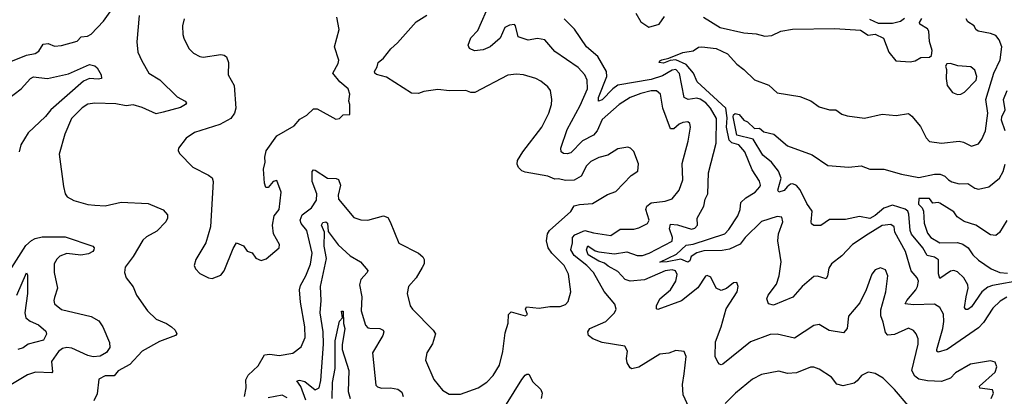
# Model space of a CAD drawing. Extents: x 1245432 to 1420865, y 606325 to 671314.
# Tile 266 of 382: x 1363196 to 1368823, y 638927 to 641081. Entities that reach past the tile are written whole.
import ezdxf

# ---------------------------------------------------------------- set-up
doc = ezdxf.new("R2010")
doc.units = 0

msp = doc.modelspace()

# ---------------------------------------------------------------- linework, layer by layer
at = {"layer": '0CON20XD'}
for points in [[(1367020.4, 638865), (1366986.9, 638935), (1366983.1, 638995), (1366993.8, 639056.2), (1367005.6, 639155), (1366993.6, 639183.6), (1366945, 639188), (1366906.8, 639173.2), (1366855, 639167.8), (1366735, 639093.8), (1366695, 639084.2), (1366685, 639090), (1366667.9, 639117.9), (1366663, 639143), (1366669.4, 639185), (1366653.6, 639213.6), (1366525, 639234.7), (1366470.8, 639255), (1366447.5, 639275), (1366443.8, 639295), (1366453.8, 639315), (1366545, 639354.5), (1366595, 639404.5), (1366605.6, 639425.6), (1366596.7, 639453.3), (1366536.1, 639526.1), (1366474.6, 639635), (1366437.5, 639675), (1366365, 639732.1), (1366345.3, 639765), (1366356.1, 639805), (1366356, 639835), (1366369, 639851), (1366425, 639874.1), (1366475, 639860.7), (1366575, 639845.6), (1366628.2, 639881.8), (1366705, 639881.8), (1366735, 639889.4), (1366783.3, 639915), (1366794.4, 639935), (1366774.7, 639995), (1366779.6, 640015), (1366805, 640032.9), (1366885, 640042.1), (1366925, 640056.9), (1366965.2, 640104.8), (1366986.4, 640165), (1366981.5, 640258.5), (1367015.9, 640385), (1367030.4, 640465), (1367025, 640487.5), (1367015, 640495.5), (1366985, 640492.5), (1366965, 640483.6), (1366935, 640455.7), (1366915, 640455.7), (1366871.5, 640575), (1366858.9, 640655), (1366835, 640673.5), (1366805, 640674.6), (1366745, 640659.1), (1366685.7, 640635), (1366621.5, 640595), (1366525, 640510.4), (1366495.3, 640445), (1366475, 640419.3), (1366412.3, 640387.7), (1366345, 640319.6), (1366325, 640312.9), (1366304.6, 640314.6), (1366291.4, 640325), (1366288.5, 640345), (1366325, 640452.5), (1366399.3, 640590.7), (1366440.4, 640685), (1366439.1, 640735), (1366426.7, 640765), (1366387.6, 640807.6), (1366255, 640899.2), (1366197.5, 640965), (1366155, 640972.6), (1366102.5, 640962.5), (1366045, 640982), (1366030, 641045), (1366023.2, 641053.2), (1365995, 641049.3), (1365968.1, 641035), (1365941.1, 640975), (1365884.3, 640925), (1365845, 640907.5), (1365795, 640903.1), (1365765.8, 640915), (1365759.4, 640935), (1365774.2, 640975.8), (1365815, 641018), (1365885, 641178.1)], [(1363145, 640841.4), (1363235, 640877.9), (1363285, 640887.5), (1363305, 640900.6), (1363329.4, 640940.6), (1363357.5, 640945), (1363395, 640930), (1363435, 640932), (1363525, 640958.6), (1363548, 640982), (1363583.2, 640986.8), (1363605, 640997.5), (1363675, 641071.5), (1363721.8, 641138.2)], [(1363877.9, 641105), (1363864.5, 640954.5), (1363871.4, 640895), (1363893.1, 640845), (1363934.7, 640774.7), (1363997.1, 640737.1), (1364095, 640639.4), (1364141.2, 640615), (1364148.8, 640605), (1364143.8, 640595), (1364115, 640578.2), (1364015, 640551.1), (1363975, 640542.1), (1363895, 640578.1), (1363845, 640592.7), (1363805, 640588.8), (1363745, 640599.3), (1363625, 640603.6), (1363585, 640596.5), (1363553.5, 640576.5), (1363491.5, 640515), (1363453.6, 640425), (1363420.9, 640310.9), (1363445.8, 640125.8), (1363455.8, 640085), (1363467.1, 640067.1), (1363505, 640047.1), (1363585, 640022.9), (1363625, 640018.9), (1363685, 640016), (1363775, 640037.5), (1363929.1, 640029.1), (1364015, 639992.9), (1364040, 639965), (1364041.1, 639945), (1364031.9, 639925), (1363978.9, 639871.1), (1363920.7, 639839.3), (1363900.1, 639819.9), (1363844.6, 639725.4), (1363799.2, 639665), (1363794.3, 639635), (1363804.5, 639604.5), (1363845, 639552), (1363864.2, 639505), (1363925.4, 639415.4), (1363975, 639367.1), (1364035, 639343.3), (1364064, 639325), (1364084, 639305), (1364093.8, 639285), (1364086.7, 639275), (1363995, 639239.6), (1363895.6, 639185), (1363825, 639107.8), (1363758.1, 639071.9), (1363735.9, 639044.1), (1363685, 639043.5), (1363647.5, 639025), (1363638.3, 638941.7), (1363618.7, 638901.3)], [(1364135.8, 641085), (1364127.1, 641045), (1364127.5, 640995), (1364134, 640975), (1364162, 640915), (1364188.3, 640888.3), (1364225, 640869.2), (1364245, 640865.8), (1364345, 640880.8), (1364365, 640878), (1364378.1, 640868.1), (1364390, 640835), (1364388, 640765), (1364420.8, 640705), (1364431.4, 640575), (1364424.2, 640545), (1364402, 640515), (1364339.7, 640480.3), (1364195, 640436), (1364146.8, 640403.2), (1364103.8, 640345), (1364101.7, 640331.7), (1364110, 640315), (1364185, 640236.2), (1364275, 640192), (1364295.8, 640175.8), (1364302, 640155), (1364285.7, 639895), (1364259.2, 639805), (1364201.7, 639708.3), (1364192.5, 639675), (1364200, 639655), (1364225, 639630), (1364275, 639603.8), (1364295, 639600), (1364345, 639620), (1364365, 639644), (1364415, 639771.2), (1364435, 639803.8), (1364475, 639786.7), (1364495, 639757.5), (1364525, 639746.7), (1364545, 639717.5), (1364575, 639702.5), (1364605, 639712.5), (1364678, 639775), (1364680.8, 639795), (1364646.8, 639856.8), (1364640.6, 639905), (1364650.4, 639959.6), (1364677.8, 639995), (1364690, 640095), (1364665, 640160), (1364645, 640155.7), (1364615, 640121.1), (1364601.7, 640121.7), (1364594.6, 640145), (1364588.6, 640225), (1364598.8, 640265), (1364596, 640295), (1364605, 640330), (1364665, 640416.2), (1364765, 640474), (1364797.6, 640512.4), (1364836, 640535), (1364875, 640570), (1364895, 640571.2), (1365001.7, 640511.7), (1365023.6, 640516.4), (1365045, 640536.2), (1365082.5, 640537.5), (1365082.5, 640595), (1365076, 640615), (1365082.5, 640655), (1365073.8, 640685), (1365025.5, 640725.5), (1364986, 640775), (1365015, 640830), (1365018.8, 640848.8), (1364994.3, 640925), (1365021.1, 641025), (1365007.5, 641095)], [(1364480, 638925), (1364490, 638975), (1364488.9, 639021.1), (1364502.2, 639047.8), (1364558, 639102), (1364595, 639163.3), (1364625, 639167.7), (1364679.3, 639160.7), (1364756.6, 639173.4), (1364805, 639208.8), (1364827.8, 639262.2), (1364826.2, 639323.8), (1364800, 639465), (1364795.4, 639535), (1364801.4, 639561.4), (1364831.6, 639615), (1364857.1, 639682.9), (1364867.4, 639745), (1364836.9, 639875), (1364804.6, 639915), (1364797.8, 639935), (1364810, 639965), (1364863.8, 640005), (1364892.4, 640047.6), (1364893.7, 640085), (1364866.9, 640155), (1364867, 640213), (1364875, 640221.2), (1364885, 640219.2), (1364954.1, 640174.1), (1365005, 640172.5), (1365017, 640167), (1365028.8, 640135), (1365015, 640077.5), (1365017.7, 640055), (1365105, 639949.4), (1365145, 639936.9), (1365185, 639933.5), (1365275, 639958.6), (1365299.3, 639949.3), (1365313.6, 639923.6), (1365363.4, 639803.4), (1365475.4, 639745.4), (1365500, 639725), (1365508.2, 639708.2), (1365506.9, 639685), (1365496.3, 639663.7), (1365461.9, 639605), (1365418.6, 639555), (1365410, 639515), (1365428.1, 639445), (1365440.6, 639425), (1365559.2, 639305), (1365572.5, 639285), (1365555, 639226.7), (1365522.5, 639175), (1365515.7, 639134.3), (1365562.1, 639022.1), (1365612.8, 638962.8), (1365649.7, 638939.7), (1365715, 638939.4), (1365816.7, 638975), (1365865, 639007.5), (1365901.4, 639045), (1365938.6, 639105), (1365957.4, 639182.6), (1365969.5, 639290.5), (1365987.5, 639345), (1365988.8, 639395), (1366005, 639410), (1366085, 639387.5), (1366097.5, 639395), (1366086.7, 639425), (1366092.3, 639437.7), (1366165, 639430.3), (1366225, 639440.3), (1366285, 639440.9), (1366315, 639451.4), (1366331.1, 639468.9), (1366345.5, 639525), (1366332, 639625), (1366307.3, 639675), (1366237.1, 639745), (1366216.2, 639775), (1366207.1, 639815), (1366211.5, 639855), (1366224.3, 639875.7), (1366345, 639984.5), (1366365, 640015.8), (1366395, 640024.3), (1366470.3, 640029.7), (1366555, 640080), (1366602.2, 640097.8), (1366690.3, 640189.7), (1366728, 640215), (1366733, 640257), (1366705, 640327.5), (1366687.5, 640345), (1366670.7, 640350.7), (1366615, 640342), (1366556.7, 640305), (1366505, 640293.1), (1366460.2, 640269.8), (1366435.6, 640245), (1366405, 640185.7), (1366365, 640162.5), (1366315, 640160), (1366275, 640169.6), (1366255, 640168.2), (1366215, 640186.1), (1366085, 640207.9), (1366065, 640216.5), (1366046.5, 640235), (1366039.5, 640255), (1366041.5, 640275), (1366070.5, 640325), (1366180, 640465), (1366219.5, 640545), (1366235.6, 640595), (1366237.8, 640625), (1366228.9, 640675), (1366215, 640695.8), (1366175, 640728.6), (1366145, 640744.4), (1366075, 640765.6), (1366035, 640768.1), (1365985, 640762.9), (1365796.7, 640665), (1365773.7, 640663.7), (1365745, 640675.8), (1365653.2, 640673.2), (1365585, 640680.6), (1365505, 640669.4), (1365475, 640658.6), (1365435, 640661.1), (1365291.9, 640751.9), (1365235, 640767.1), (1365224.7, 640774.7), (1365223.3, 640785), (1365239.1, 640810.9), (1365244.5, 640835.5), (1365275, 640860), (1365316.1, 640913.9), (1365355, 640947.5), (1365460.9, 641069.1), (1365523, 641107)], [(1366717.5, 641117.5), (1366745, 641067.5), (1366791.7, 641038.3), (1366850.8, 641055), (1366881.1, 641098.9)], [(1367104.7, 641094.7), (1367200, 641035), (1367335, 641004.5), (1367405, 641000), (1367455, 640985.7), (1367495, 640989.4), (1367546.7, 641015), (1367613, 641027), (1367855, 641030.6), (1368000.5, 641020.5), (1368045, 640992), (1368085, 640998), (1368132.5, 640975), (1368163.8, 640895), (1368202.5, 640845), (1368285, 640840), (1368313.9, 640846.1), (1368345.9, 640864.1), (1368395, 640866.7), (1368407.5, 640875), (1368410, 640905), (1368395.7, 640955.7), (1368392.5, 641015), (1368385, 641027.8), (1368341.2, 641055), (1368338.8, 641065), (1368352.2, 641087.8)], [(1368747.5, 638915), (1368760.6, 638945), (1368755, 638963.8), (1368683, 638973), (1368680.8, 638985), (1368771.4, 639065), (1368779.6, 639095), (1368771.9, 639121.9), (1368745, 639129.5), (1368629.6, 639110.4), (1368545, 639061.1), (1368515, 639031.4), (1368465, 639011.9), (1368385, 639015.6), (1368335, 639025.7), (1368311.8, 639041.8), (1368295.3, 639075), (1368330.8, 639225), (1368330.5, 639255), (1368319.4, 639285), (1368303.6, 639303.6), (1368275, 639317.1), (1368195, 639280.8), (1368157.1, 639277.1), (1368145, 639291.2), (1368130.1, 639350.1), (1368117.7, 639387.7), (1368117.9, 639422.1), (1368146.5, 639525), (1368157.3, 639615), (1368145, 639650.8), (1368115, 639661.4), (1368085, 639649.2), (1368065.4, 639624.6), (1368033.7, 639536.3), (1367997.9, 639462.1), (1367932.2, 639385), (1367924.4, 639315), (1367905, 639289.2), (1367823.1, 639303.1), (1367765, 639338), (1367735, 639332), (1367625, 639260), (1367525, 639282.7), (1367485, 639280.9), (1367372.1, 639237.9), (1367215, 639110), (1367205, 639107.5), (1367195, 639110), (1367185, 639122.5), (1367170.6, 639155), (1367172.3, 639237.7), (1367205, 639323.8), (1367233.8, 639426.2), (1367295.6, 639525), (1367302, 639555), (1367295, 639576.7), (1367275, 639576), (1367235, 639542.5), (1367205, 639532.5), (1367176.1, 639546.1), (1367145, 639607.5), (1367125, 639617.5), (1367115, 639613.3), (1367072.5, 639547.5), (1366978, 639472), (1366842.9, 639422.9), (1366835, 639427.5), (1366834.5, 639444.5), (1366854.7, 639485), (1366914.6, 639535), (1366945.9, 639585), (1366953.2, 639623.2), (1366944.3, 639645), (1366925, 639650), (1366885, 639644.1), (1366767.3, 639592.7), (1366685, 639586.1), (1366655.5, 639595.5), (1366615, 639640), (1366559.2, 639670.8), (1366537.8, 639687.8), (1366505, 639699.3), (1366444.7, 639735), (1366435.9, 639765), (1366443.4, 639786.6), (1366485, 639758.5), (1366505, 639752.1), (1366595, 639741.3), (1366665, 639753.1), (1366725, 639731.4), (1366755, 639731.4), (1366793.5, 639745), (1366925, 639813.8), (1366926.1, 639835), (1366908.8, 639885), (1366915, 639910.5), (1366955, 639907.6), (1367035, 639882.8), (1367055, 639888.8), (1367070.5, 639905), (1367067.3, 639945), (1367105.5, 640015), (1367114.2, 640055), (1367128.6, 640085), (1367133.1, 640205), (1367177.1, 640375), (1367177.6, 640515), (1367143.5, 640575), (1367118.2, 640605), (1367085, 640626.1), (1367065, 640631.1), (1367015.7, 640624.3), (1366994.1, 640635), (1366966.6, 640773.4), (1366945, 640795.9), (1366925, 640791.4), (1366870.3, 640759.7), (1366805, 640737.8), (1366615, 640706.8), (1366585.2, 640685), (1366525, 640622.8), (1366504.1, 640614.1), (1366503.9, 640635), (1366550.8, 640755), (1366549.3, 640785), (1366499.6, 640869.6), (1366435, 640926.2), (1366365.9, 641025.9), (1366308.5, 641085)], [(1368836.9, 639493.1), (1368799.5, 639470.5), (1368758.6, 639431.4), (1368705, 639348.9), (1368675, 639317.5), (1368496.1, 639193.9), (1368445, 639178.6), (1368437.5, 639185), (1368438.2, 639195), (1368472.4, 639315), (1368478.4, 639355), (1368476, 639396), (1368455.7, 639435), (1368423.5, 639453.5), (1368305, 639449.6), (1368255.8, 639455), (1368266.2, 639475), (1368317.5, 639535), (1368327.7, 639555), (1368332.2, 639585), (1368324.4, 639605), (1368291.5, 639645), (1368257.8, 639755), (1368197.1, 639865), (1368192.9, 639895), (1368175, 639908.9), (1368125, 639903.8), (1368045.7, 639854.3), (1367955, 639794.6), (1367895, 639729.4), (1367834.7, 639685.3), (1367819.8, 639660.2), (1367813.6, 639616.4), (1367805, 639598.8), (1367755, 639612.9), (1367735, 639612.5), (1367668.6, 639555), (1367615, 639494.4), (1367505, 639448.9), (1367475.7, 639455.7), (1367465.8, 639485), (1367472.9, 639505), (1367521.5, 639568.5), (1367536.8, 639615), (1367547.8, 639695), (1367528.8, 639815), (1367533.5, 639855), (1367556.7, 639925), (1367551.4, 639951.4), (1367525, 639955.3), (1367435, 639926), (1367341.8, 639835), (1367312.7, 639797.3), (1367252.5, 639767.4), (1367211.1, 639761.1), (1367105, 639758.7), (1367065, 639747.5), (1367032.9, 639727.1), (1367025, 639701.1), (1367015, 639693.2), (1366975, 639712), (1366895.4, 639695.4), (1366854, 639694), (1366949.4, 639740.6), (1367005, 639791.4), (1367045, 639797.6), (1367225, 639856.5), (1367248.6, 639881.4), (1367300.2, 639959.8), (1367313.6, 639995), (1367317.6, 640035), (1367345, 640061.4), (1367398.8, 640095), (1367426.9, 640125), (1367430.4, 640135), (1367425, 640158), (1367381.9, 640221.9), (1367339.7, 640325), (1367305.8, 640365), (1367265, 640377.1), (1367250.9, 640390.9), (1367234.6, 640465), (1367238.5, 640518.5), (1367231.7, 640575), (1367068.5, 640725), (1367047, 640775), (1367004.2, 640824.2), (1366945, 640850), (1366912.8, 640847.2), (1366875, 640832.2), (1366851.2, 640835), (1366854.3, 640845), (1366865, 640850), (1366905, 640860), (1366985, 640892.9), (1367045, 640901.5), (1367075, 640922.5), (1367095, 640925.9), (1367176, 640915), (1367241.4, 640885), (1367295.2, 640825.2), (1367335.2, 640795.2), (1367395, 640736.5), (1367477, 640707), (1367525, 640662), (1367655, 640640.8), (1367716.7, 640616.7), (1367765, 640582.5), (1367825, 640564.2), (1367860, 640565), (1367895, 640540), (1367925, 640530.6), (1368025, 640517.8), (1368125, 640540), (1368205, 640532), (1368275, 640543.8), (1368295, 640528.8), (1368345, 640470), (1368377.3, 640405), (1368395, 640384.5), (1368465, 640373.8), (1368565.7, 640385.7), (1368590.3, 640380.3), (1368635, 640357.1), (1368675, 640370), (1368695, 640398), (1368715.3, 640445), (1368730, 640545), (1368718, 640625), (1368764.2, 640775), (1368799, 640851), (1368808.2, 640925), (1368794.6, 640964.6), (1368775, 640989.4), (1368745, 641001.2), (1368673.8, 641015), (1368660.8, 641025), (1368651.1, 641045), (1368615, 641068.9), (1368605.6, 641085)], [(1368253, 641087), (1368230.2, 641069.8), (1368185, 641058.4), (1368105, 641059.1), (1368055, 641082.5)], [(1363125, 640623.5), (1363205, 640684.6), (1363257.3, 640745), (1363275, 640754), (1363305, 640749.1), (1363355, 640744.4), (1363475, 640771.3), (1363595, 640824.3), (1363625, 640815.8), (1363638, 640805), (1363660.8, 640765), (1363663.3, 640745), (1363645, 640740), (1363595, 640744.7), (1363560.5, 640729.5), (1363374.2, 640565), (1363343.4, 640526.6), (1363245, 640432.9), (1363202.9, 640365), (1363192.3, 640325)], [(1368555, 640652.5), (1368575, 640653.8), (1368595, 640665.7), (1368662.3, 640735), (1368666.7, 640755), (1368655, 640792), (1368631.8, 640811.8), (1368557.5, 640817.5), (1368515, 640830), (1368495, 640827.5), (1368487.5, 640815), (1368493.3, 640795), (1368490, 640745), (1368496.2, 640705), (1368526.7, 640665), (1368555, 640652.5)], [(1368828.9, 640445), (1368807, 640505), (1368809.1, 640525), (1368827.7, 640565), (1368817.8, 640625), (1368840.3, 640675)], [(1368925, 639591.4), (1368755, 639561.1), (1368728.5, 639551.5), (1368695, 639523.6), (1368635, 639438.8), (1368615, 639423.6), (1368602.8, 639422.8), (1368595.6, 639435), (1368604.7, 639495), (1368616.9, 639545), (1368614.4, 639564.4), (1368592.1, 639605), (1368555, 639638.2), (1368535, 639645.5), (1368515, 639642.1), (1368455, 639600), (1368447.4, 639627.4), (1368446.7, 639706.7), (1368425, 639721.8), (1368382.4, 639732.4), (1368357.2, 639775), (1368293.3, 639853.4), (1368285.8, 639875), (1368278.2, 639968.2), (1368271, 639985), (1368257.1, 639997.1), (1368185, 640019.2), (1368135, 640002.4), (1368085, 639961), (1368055, 639944.1), (1367995, 639954.2), (1367915, 639937.3), (1367825, 639937.5), (1367775, 639902.9), (1367735, 639902.9), (1367722.2, 639912.2), (1367718.6, 639925), (1367724.5, 639985), (1367695, 640029.4), (1367657.3, 640107.3), (1367635, 640131.5), (1367615, 640141.6), (1367600.9, 640139.1), (1367582.9, 640125), (1367565, 640104.6), (1367534.5, 640094.5), (1367529.6, 640105), (1367548.5, 640175), (1367533, 640215), (1367493.3, 640265), (1367442.4, 640305), (1367387, 640397), (1367295, 640419.5), (1367272.6, 640525), (1367275, 640536.5), (1367285, 640543.4), (1367307.7, 640537.7), (1367335, 640506.4), (1367356.2, 640496.2), (1367395, 640458.8), (1367425, 640460), (1367449.3, 640439.3), (1367506, 640425), (1367585, 640359.4), (1367725, 640307.8), (1367815, 640246.9), (1367935, 640236.4), (1368005, 640244.2), (1368055, 640225.6), (1368135, 640226.2), (1368236.4, 640196.4), (1368335, 640178.1), (1368425, 640196.4), (1368456.4, 640196.4), (1368483.8, 640185), (1368503.9, 640163.9), (1368523.8, 640153.8), (1368565, 640142.2), (1368615, 640143.1), (1368655, 640116.9), (1368675, 640111.4), (1368735, 640124.2), (1368796, 640175), (1368817.6, 640212.4), (1368828.3, 640255)], [(1368837.9, 639932.1), (1368796.2, 639863.9), (1368775, 639847.1), (1368745, 639850), (1368660, 639905), (1368594.1, 639925.9), (1368553.3, 639953.3), (1368535, 639982.5), (1368455, 640031.1), (1368444.8, 640035.2), (1368415, 640031.2), (1368395, 640057.3), (1368335, 640057.5), (1368331.9, 640025), (1368353.8, 640005), (1368362.2, 639985), (1368365, 639916.7), (1368385, 639860), (1368403.8, 639835), (1368455, 639804.2), (1368555, 639806.2), (1368586.6, 639796.6), (1368616.2, 639776.2), (1368642.7, 639735), (1368675, 639704.4), (1368748.8, 639655), (1368798.6, 639635), (1368841.3, 639631.3)], [(1364831.8, 638905), (1364802.4, 638982.4), (1364780, 639015), (1364795, 639018.9), (1364825, 639011.2), (1364885, 638964.7), (1364907.1, 638975), (1364916.6, 639016.6), (1364932.6, 639225), (1364930, 639295), (1364912.2, 639405), (1364919.3, 639475), (1364914.8, 639555), (1364948.4, 639715), (1364936, 639785), (1364937.1, 639865), (1364921.6, 639905), (1364928.9, 639921.1), (1364945, 639925.4), (1364955, 639916.5), (1364959.2, 639869.2), (1365015, 639792.5), (1365085, 639730), (1365143.8, 639695), (1365185, 639646.7), (1365182, 639635), (1365144.6, 639595.4), (1365137.1, 639565), (1365150.4, 639495), (1365147.9, 639415), (1365172.8, 639332.8), (1365185, 639319.2), (1365196.7, 639316.7), (1365255, 639314.3), (1365273.8, 639305), (1365277.5, 639295), (1365271.4, 639275), (1365213.1, 639175), (1365230.6, 638990.6), (1365240.3, 638980.3), (1365262.7, 638972.7), (1365315, 638976.1), (1365357.6, 638967.6), (1365380.7, 638950.7), (1365386.7, 638925)], [(1363125, 639620.6), (1363231.7, 639788.3), (1363262.4, 639817.6), (1363285, 639829.4), (1363325, 639838.6), (1363455, 639838.4), (1363613.8, 639785), (1363622, 639775), (1363619.2, 639765), (1363612.9, 639755), (1363588.5, 639741.5), (1363545, 639733.5), (1363465, 639743.6), (1363425, 639727.3), (1363408.3, 639711.7), (1363393.6, 639685), (1363392.3, 639635), (1363412.5, 639545), (1363395, 639491.2), (1363390, 639475), (1363395, 639456.2), (1363435, 639423.1), (1363605, 639383.6), (1363647.9, 639357.9), (1363671.1, 639325), (1363708.2, 639235), (1363710.4, 639205), (1363692.4, 639177.6), (1363655, 639156.2), (1363615, 639152.4), (1363585, 639160.4), (1363492.8, 639202.8), (1363465, 639206.3), (1363440.2, 639199.8), (1363417.1, 639182.9), (1363376.9, 639125), (1363383.6, 639066.4), (1363379.2, 639060.8), (1363286, 639064), (1363240.1, 639049.9), (1363145, 638992.2)], [(1363179.2, 639505), (1363235, 639632), (1363241.2, 639621.2), (1363239.4, 639515), (1363224.6, 639404.6), (1363230.6, 639375), (1363255.8, 639355.7), (1363304, 639335), (1363345, 639298.4), (1363348.2, 639281.8), (1363332.1, 639247.9), (1363245, 639225.5), (1363216.1, 639203.9), (1363185, 639194.6)], [(1364982.5, 638915), (1364983.8, 639005), (1364999.6, 639085), (1364998.2, 639245), (1365024.1, 639355.9), (1365040, 639375), (1365035, 639413.3), (1365045, 639413.8), (1365046.7, 639343.3), (1365054.7, 639315), (1365038.6, 639221.4), (1365039.5, 639195), (1365076.1, 639075), (1365073.5, 638955), (1365084.8, 638914.8)], [(1368274.3, 638875), (1368196.2, 638966.2), (1368130.8, 639030.8), (1368085, 639057.5), (1368056.1, 639063.9), (1368045, 639064), (1368006.2, 639045), (1367982.5, 639015), (1367965, 639002.9), (1367902.4, 638987.6), (1367865.5, 638995.5), (1367835, 639035.6), (1367765, 639082.9), (1367735, 639094.4), (1367715, 639094.3), (1367635, 639060.5), (1367585, 639057.5), (1367535, 639070), (1367435, 639052), (1367384.3, 639025), (1367286.9, 638945), (1367228.1, 638885)], [(1365978, 638882), (1366065, 639022.5), (1366085, 639046.9), (1366095, 639054.3), (1366105, 639052.5), (1366128.7, 639008.7), (1366175.2, 638965.2), (1366181.6, 638945), (1366175.3, 638915)], [(1364725, 638917.5), (1364695, 638933.1), (1364615, 638918.1)]]:
    msp.add_lwpolyline(points, dxfattribs=at)

doc.saveas('drawing.dxf')
